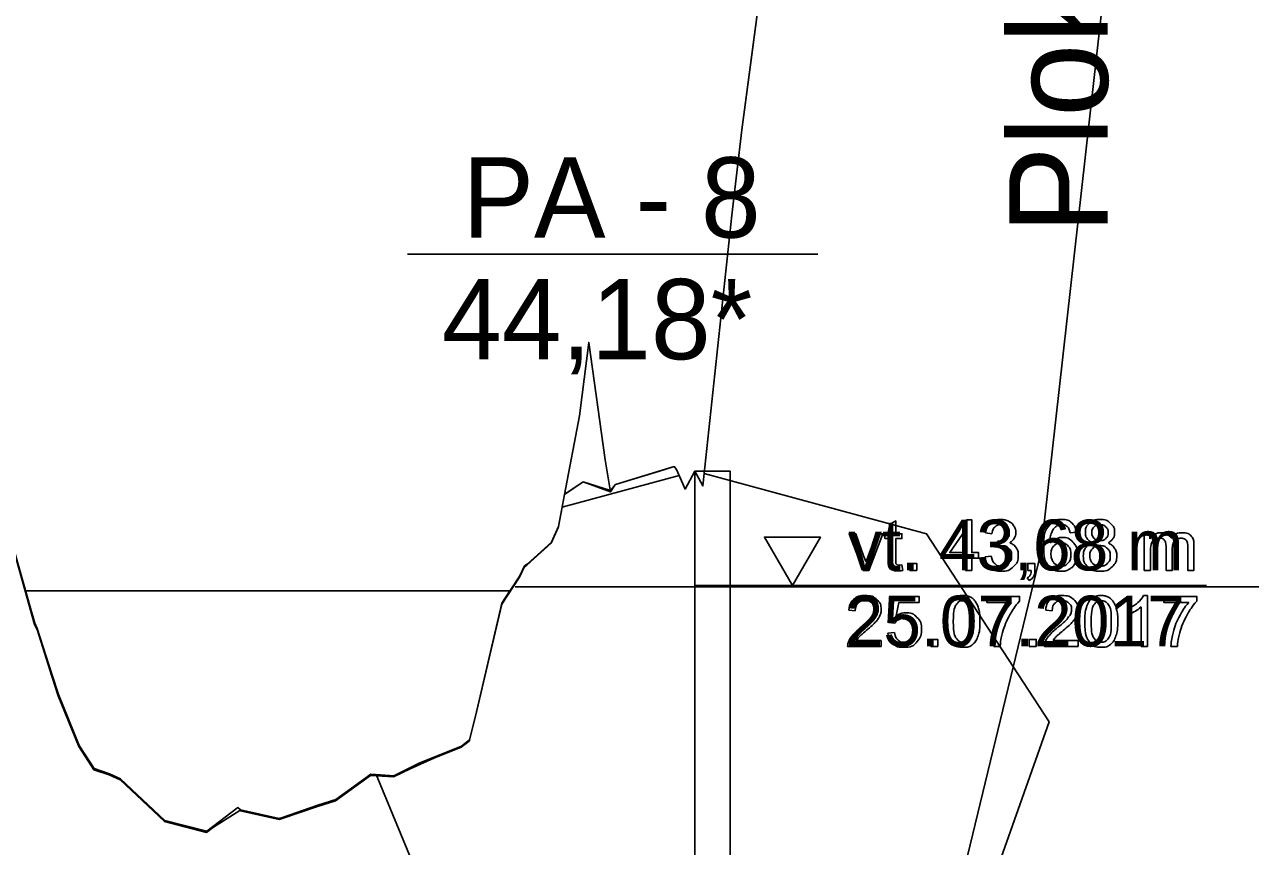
# Model space of a CAD drawing. Extents: x 700746 to 706058, y 6570320 to 6580460.
# Drawn here: x 704722.5 to 704809.6, y 6575877.1 to 6575935.5 of the extents above; entities that cross this region are included whole.
import ezdxf

# ---------------------------------------------------------------- set-up
doc = ezdxf.new("R2010")
doc.units = 0
for name, color, linetype in [('Default', 7, 'Continuous'), ('GEOLPUNKT', 7, 'Continuous'), ('Maapind', 7, 'Continuous'), ('Plokid', 7, 'Continuous'), ('Täide', 7, 'Continuous'), ('vahekiht', 7, 'Continuous'), ('VEEKOGU', 7, 'Continuous'), ('Veetase', 7, 'Continuous')]:
    doc.layers.add(name, color=color, linetype=linetype)

msp = doc.modelspace()

# ---------------------------------------------------------------- linework, layer by layer
at = {"layer": 'Default'}
msp.add_lwpolyline([(704721.884, 6575897.9), (704722.96, 6575894.053), (704723.268, 6575892.974), (704723.447, 6575892.605), (704724.493, 6575889.293), (704724.94, 6575887.904), (704726.416, 6575884.305), (704727.488, 6575882.65), (704728.575, 6575882.281), (704729.35, 6575881.925), (704732.503, 6575878.971), (704735.491, 6575878.198), (704737.693, 6575879.885), (704737.882, 6575879.728), (704740.63, 6575879.119), (704740.855, 6575879.187), (704743.373, 6575880.049), (704744.634, 6575880.453), (704747.118, 6575882.251), (704748.767, 6575882.15), (704750.57, 6575883.045), (704753.567, 6575884.257), (704754.131, 6575884.686), (704754.555, 6575886.382), (704756.437, 6575894.411), (704757.707, 6575896.336), (704758.036, 6575897.049), (704758.224, 6575897.172), (704759.951, 6575898.738), (704760.445, 6575899.856), (704760.876, 6575902.13)], dxfattribs=at)
at = {"layer": 'GEOLPUNKT'}
for points in [[(704749.726, 6575919.197), (704778.855, 6575919.197)], [(704770.141, 6575903.781), (704770.141, 6575766.281)]]:
    msp.add_lwpolyline(points, dxfattribs=at)
msp.add_lwpolyline([(704770.141, 6575903.781), (704772.641, 6575903.781), (704772.641, 6575863.281), (704770.141, 6575863.281)], close=True, dxfattribs=at)
at = {"layer": 'Maapind'}
msp.add_lwpolyline([(704760.894, 6575902.143), (704762.197, 6575903.018), (704764.152, 6575902.299), (704764.454, 6575902.784), (704764.497, 6575902.837), (704767.92, 6575903.878), (704768.677, 6575904.107), (704768.833, 6575903.901), (704769.441, 6575902.508), (704770.141, 6575903.781), (704770.707, 6575902.731), (704772.758, 6575921.966), (704773.461, 6575928.023), (704773.461, 6575928.023), (704782.12, 6575992.902), (704782.132, 6575992.982), (704782.143, 6575992.982), (704791.292, 6575996.758), (704800.398, 6576056.801)], dxfattribs=at)
at = {"layer": 'Plokid'}
msp.add_line((704757.365, 6575895.562), (704814.058, 6575895.561), dxfattribs=at)
for points in [[(704760.876, 6575902.13), (704762.197, 6575903.016), (704764.15, 6575902.406), (704764.497, 6575902.837), (704767.92, 6575903.878), (704768.677, 6575904.107), (704768.833, 6575903.901), (704769.441, 6575902.508), (704770.141, 6575903.781), (704770.707, 6575902.731), (704772.758, 6575921.966), (704773.461, 6575928.023), (704773.461, 6575928.023), (704782.12, 6575992.902), (704782.132, 6575992.982), (704782.143, 6575992.982), (704791.292, 6575996.758), (704800.398, 6576056.801), (704804.72, 6576080.699), (704809.168, 6576097.808), (704812.829, 6576101.215), (704814.058, 6576101.21)], [(704721.884, 6575897.9), (704722.96, 6575894.053), (704723.268, 6575892.974), (704723.447, 6575892.605), (704724.493, 6575889.293), (704724.94, 6575887.904), (704726.416, 6575884.305), (704727.488, 6575882.65), (704728.575, 6575882.281), (704729.35, 6575881.925), (704732.503, 6575878.971), (704735.491, 6575878.198), (704737.693, 6575879.885), (704737.882, 6575879.728), (704740.63, 6575879.119), (704740.855, 6575879.187), (704743.373, 6575880.049), (704744.634, 6575880.453), (704747.118, 6575882.251), (704748.767, 6575882.15), (704750.57, 6575883.045), (704753.567, 6575884.257), (704754.131, 6575884.686), (704754.555, 6575886.382), (704756.437, 6575894.411), (704757.707, 6575896.336), (704758.036, 6575897.049), (704758.224, 6575897.172), (704759.951, 6575898.738), (704760.445, 6575899.856), (704760.876, 6575902.13)]]:
    msp.add_lwpolyline(points, dxfattribs=at)
at = {"layer": 'Täide'}
for p, q in [((704782.12, 6575992.902), (704773.461, 6575928.023)), ((704764.152, 6575902.299), (704763.765, 6575904.592)), ((704768.677, 6575904.107), (704764.497, 6575902.837)), ((704769.019, 6575903.475), (704760.703, 6575901.213)), ((704764.454, 6575902.784), (704764.152, 6575902.299)), ((704764.497, 6575902.837), (704764.454, 6575902.784)), ((704770.8, 6575903.603), (704770.707, 6575902.731)), ((704760.876, 6575902.13), (704760.894, 6575902.143)), ((704760.445, 6575899.852), (704760.431, 6575899.822)), ((704754.131, 6575884.683), (704754.127, 6575884.68)), ((704751.61, 6575883.394), (704749.91, 6575882.648)), ((704737.818, 6575879.684), (704735.96, 6575878.495))]:
    msp.add_line(p, q, dxfattribs=at)
for points in [[(704773.461, 6575928.023), (704773.461, 6575928.019), (704772.759, 6575921.966), (704772.758, 6575921.962), (704770.707, 6575902.731)], [(704763.765, 6575904.592), (704762.596, 6575912.914), (704761.934, 6575907.71), (704760.876, 6575902.13)], [(704770.707, 6575902.731), (704770.141, 6575903.781), (704769.441, 6575902.508), (704768.833, 6575903.901), (704768.677, 6575904.107)], [(704770.707, 6575902.731), (704770.141, 6575903.781), (704769.441, 6575902.508), (704769.019, 6575903.475)], [(704747.515, 6575882.223), (704753.1, 6575868.722), (704770.141, 6575863.281), (704788.71, 6575867.365), (704795.299, 6575885.978), (704786.587, 6575899.337), (704770.8, 6575903.603)], [(704764.152, 6575902.299), (704762.197, 6575903.018), (704760.876, 6575902.13)], [(704760.894, 6575902.143), (704762.197, 6575903.018), (704764.152, 6575902.299)], [(704760.876, 6575902.13), (704760.445, 6575899.856), (704760.445, 6575899.852)], [(704760.703, 6575901.213), (704760.445, 6575899.852), (704759.951, 6575898.735), (704758.224, 6575897.169), (704758.036, 6575897.045), (704757.707, 6575896.333), (704756.437, 6575894.408), (704754.555, 6575886.378), (704754.131, 6575884.683), (704753.567, 6575884.254), (704750.571, 6575883.041), (704748.768, 6575882.147), (704747.515, 6575882.223)], [(704760.431, 6575899.822), (704760.423, 6575899.776), (704759.929, 6575898.659), (704758.202, 6575897.093), (704758.014, 6575896.969), (704757.685, 6575896.257), (704756.421, 6575894.342)], [(704735.96, 6575878.495), (704735.469, 6575878.119), (704732.481, 6575878.892), (704729.328, 6575881.846), (704728.553, 6575882.201), (704727.466, 6575882.571), (704726.394, 6575884.226), (704724.918, 6575887.824), (704724.471, 6575889.213), (704723.425, 6575892.526), (704723.246, 6575892.895), (704721.862, 6575897.821), (704721.864, 6575897.969)], [(704756.421, 6575894.342), (704754.556, 6575886.382), (704754.555, 6575886.378), (704754.131, 6575884.686), (704754.131, 6575884.683)], [(704754.127, 6575884.68), (704754.109, 6575884.607), (704753.545, 6575884.177), (704751.61, 6575883.394)], [(704749.91, 6575882.648), (704748.745, 6575882.071), (704747.096, 6575882.172), (704744.612, 6575880.373), (704743.351, 6575879.97), (704740.833, 6575879.107), (704740.608, 6575879.04), (704737.86, 6575879.649), (704737.818, 6575879.684)]]:
    msp.add_lwpolyline(points, dxfattribs=at)
at = {"layer": 'vahekiht'}
msp.add_lwpolyline([(704818.458, 6576109.77), (704794.704, 6575897.976), (704760.82, 6575758)], dxfattribs=at)
at = {"layer": 'VEEKOGU'}
for p, q in [((704757.006, 6575895.271), (704722.578, 6575895.271)), ((704754.555, 6575886.378), (704754.556, 6575886.382)), ((704747.548, 6575882.144), (704747.515, 6575882.223)), ((704735.96, 6575878.495), (704737.818, 6575879.684))]:
    msp.add_line(p, q, dxfattribs=at)
for points in [[(704722.578, 6575895.271), (704723.246, 6575892.895), (704723.425, 6575892.526), (704724.471, 6575889.213), (704724.918, 6575887.824), (704726.394, 6575884.226), (704727.466, 6575882.571), (704728.553, 6575882.201), (704729.328, 6575881.846), (704732.481, 6575878.892), (704735.469, 6575878.119), (704735.96, 6575878.495)], [(704754.556, 6575886.382), (704756.421, 6575894.342), (704756.437, 6575894.408), (704757.006, 6575895.271)], [(704747.515, 6575882.223), (704748.768, 6575882.147), (704750.571, 6575883.041), (704753.567, 6575884.254), (704754.127, 6575884.68), (704754.131, 6575884.683), (704754.131, 6575884.686), (704754.555, 6575886.378)], [(704737.818, 6575879.684), (704737.86, 6575879.649), (704740.608, 6575879.04), (704740.833, 6575879.107), (704743.351, 6575879.97), (704744.612, 6575880.373), (704747.096, 6575882.172), (704747.548, 6575882.144)]]:
    msp.add_lwpolyline(points, dxfattribs=at)
at = {"layer": 'Veetase'}
msp.add_line((704806.463, 6575895.651), (704770.09, 6575895.651), dxfattribs=at)
msp.add_line((704806.463, 6575895.651), (704770.09, 6575895.651), dxfattribs=at)
for points in [[(704783.952, 6575897.49), (704783.952, 6575898.993), (704783.625, 6575898.993), (704783.625, 6575899.336), (704783.952, 6575899.336), (704783.952, 6575899.982), (704784.394, 6575900.247), (704784.394, 6575899.336), (704784.836, 6575899.336), (704784.836, 6575898.993), (704784.394, 6575898.993), (704784.394, 6575897.464)], [(704789.355, 6575896.726), (704789.355, 6575897.588), (704787.793, 6575897.588), (704787.793, 6575897.994), (704789.434, 6575900.326), (704789.796, 6575900.326), (704789.796, 6575897.994), (704790.282, 6575897.994), (704790.282, 6575897.588), (704789.796, 6575897.588), (704789.796, 6575896.726), (704789.355, 6575896.726)], [(704782.075, 6575896.726), (704781.087, 6575899.336), (704781.554, 6575899.336), (704782.113, 6575897.773)], [(704782.444, 6575897.744), (704783.023, 6575899.336), (704783.477, 6575899.336), (704782.491, 6575896.726), (704782.075, 6575896.726)], [(704789.355, 6575897.994), (704789.355, 6575899.62), (704788.228, 6575897.994), (704789.355, 6575897.994)], [(704791.223, 6575899.328), (704790.782, 6575899.407)], [(704797.224, 6575899.443), (704796.785, 6575899.407)], [(704802.039, 6575896.726), (704802.039, 6575899.336), (704802.434, 6575899.336), (704802.434, 6575898.968)], [(704791.609, 6575898.433), (704791.658, 6575898.82)], [(704804.031, 6575898.241), (704804.031, 6575896.726), (704803.59, 6575896.726), (704803.59, 6575898.42)], [(704805.576, 6575898.517), (704805.576, 6575896.726), (704805.134, 6575896.726), (704805.134, 6575898.369)], [(704790.738, 6575897.681), (704791.179, 6575897.739)], [(704802.481, 6575898.079), (704802.481, 6575896.726), (704802.039, 6575896.726)], [(704784.836, 6575897.12), (704784.899, 6575896.73)], [(704785.393, 6575896.726), (704785.393, 6575897.229), (704785.895, 6575897.229), (704785.895, 6575896.726), (704785.393, 6575896.726)], [(704793.77, 6575896.726), (704793.77, 6575897.229), (704794.272, 6575897.229), (704794.272, 6575896.726)], [(704794.019, 6575896.726), (704793.77, 6575896.726)], [(704793.863, 6575896.013), (704793.739, 6575896.202)], [(704801.99, 6575894.94), (704802.274, 6575894.94), (704802.274, 6575891.326)], [(704784.332, 6575892.976), (704783.918, 6575893.03), (704784.266, 6575894.88), (704786.055, 6575894.88), (704786.055, 6575894.457), (704784.619, 6575894.457), (704784.426, 6575893.491)], [(704790.857, 6575894.455), (704790.857, 6575894.88), (704793.187, 6575894.88), (704793.187, 6575894.536)], [(704792.619, 6575894.455), (704790.857, 6575894.455)], [(704802.274, 6575891.326), (704801.833, 6575891.326), (704801.833, 6575894.142)], [(704803.438, 6575894.455), (704803.438, 6575894.88), (704805.767, 6575894.88), (704805.767, 6575894.536)], [(704805.199, 6575894.455), (704803.438, 6575894.455)], [(704781.522, 6575893.854), (704781.067, 6575893.9)], [(704795.5, 6575893.854), (704795.044, 6575893.9)], [(704800.949, 6575893.61), (704800.949, 6575894.037)], [(704783.363, 6575891.752), (704783.363, 6575891.326), (704780.984, 6575891.326)], [(704781.599, 6575891.752), (704783.363, 6575891.752)], [(704783.838, 6575892.27), (704784.302, 6575892.309)], [(704786.881, 6575891.326), (704786.881, 6575891.829), (704787.383, 6575891.829), (704787.383, 6575891.326), (704786.881, 6575891.326)], [(704793.87, 6575891.326), (704793.87, 6575891.829), (704794.372, 6575891.829), (704794.372, 6575891.326), (704793.87, 6575891.326)], [(704797.341, 6575891.752), (704797.341, 6575891.326), (704794.962, 6575891.326)], [(704795.576, 6575891.752), (704797.341, 6575891.752)], [(704791.815, 6575891.326), (704791.359, 6575891.326)], [(704804.395, 6575891.326), (704803.94, 6575891.326)]]:
    msp.add_lwpolyline(points, dxfattribs=at)
msp.add_lwpolyline([(704777.062, 6575899.099), (704779.053, 6575899.099), (704777.062, 6575895.651), (704775.071, 6575899.099)], close=True, dxfattribs=at)
msp.add_lwpolyline([(704777.062, 6575899.099), (704779.053, 6575899.099), (704777.062, 6575895.651), (704775.071, 6575899.099)], close=True, dxfattribs=at)
for points in [[(704790.782, 6575899.407), (704790.863, 6575899.852), (704791.15, 6575900.096), (704791.438, 6575900.34), (704791.865, 6575900.34), (704792.16, 6575900.34), (704792.408, 6575900.214), (704792.656, 6575900.088), (704792.788, 6575899.869), (704792.919, 6575899.651), (704792.919, 6575899.406), (704792.919, 6575899.173), (704792.794, 6575898.982), (704792.669, 6575898.791), (704792.423, 6575898.678), (704792.742, 6575898.604), (704792.918, 6575898.373), (704793.095, 6575898.141), (704793.095, 6575897.792), (704793.095, 6575897.321), (704792.751, 6575896.994), (704792.407, 6575896.666), (704791.882, 6575896.666), (704791.408, 6575896.666), (704791.095, 6575896.949), (704790.782, 6575897.231), (704790.738, 6575897.681)], [(704796.785, 6575899.407), (704796.726, 6575899.669), (704796.618, 6575899.788), (704796.438, 6575899.978), (704796.175, 6575899.978), (704795.963, 6575899.978), (704795.802, 6575899.86), (704795.594, 6575899.708), (704795.473, 6575899.415), (704795.352, 6575899.123), (704795.347, 6575898.583), (704795.507, 6575898.826), (704795.738, 6575898.944), (704795.969, 6575899.062), (704796.223, 6575899.062), (704796.665, 6575899.062), (704796.976, 6575898.736), (704797.287, 6575898.411), (704797.287, 6575897.896), (704797.287, 6575897.557), (704797.141, 6575897.266), (704796.995, 6575896.975), (704796.739, 6575896.821), (704796.484, 6575896.666), (704796.159, 6575896.666), (704795.606, 6575896.666), (704795.257, 6575897.072), (704794.908, 6575897.478), (704794.908, 6575898.411), (704794.908, 6575899.454), (704795.294, 6575899.928), (704795.631, 6575900.34), (704796.202, 6575900.34), (704796.627, 6575900.34), (704796.898, 6575900.102), (704797.17, 6575899.863), (704797.224, 6575899.443)], [(704798.407, 6575898.68), (704798.13, 6575898.781), (704797.997, 6575898.967), (704797.864, 6575899.153), (704797.864, 6575899.413), (704797.864, 6575899.806), (704798.146, 6575900.073), (704798.428, 6575900.34), (704798.896, 6575900.34), (704799.367, 6575900.34), (704799.654, 6575900.067), (704799.941, 6575899.793), (704799.941, 6575899.401), (704799.941, 6575899.151), (704799.809, 6575898.966), (704799.678, 6575898.781), (704799.41, 6575898.68), (704799.742, 6575898.572), (704799.915, 6575898.331), (704800.089, 6575898.091), (704800.089, 6575897.757), (704800.089, 6575897.295), (704799.762, 6575896.981), (704799.436, 6575896.666), (704798.903, 6575896.666), (704798.371, 6575896.666), (704798.045, 6575896.982), (704797.718, 6575897.297), (704797.718, 6575897.769), (704797.718, 6575898.12), (704797.897, 6575898.357), (704798.076, 6575898.594), (704798.407, 6575898.68)], [(704791.658, 6575898.82), (704791.702, 6575898.815), (704791.729, 6575898.815), (704792.012, 6575898.815), (704792.238, 6575898.962), (704792.464, 6575899.11), (704792.464, 6575899.416), (704792.464, 6575899.659), (704792.299, 6575899.819), (704792.134, 6575899.978), (704791.874, 6575899.978), (704791.616, 6575899.978), (704791.444, 6575899.815), (704791.272, 6575899.653), (704791.223, 6575899.328)], [(704798.319, 6575899.429), (704798.319, 6575899.174), (704798.482, 6575899.012), (704798.645, 6575898.85), (704798.907, 6575898.85), (704799.162, 6575898.85), (704799.324, 6575899.011), (704799.485, 6575899.171), (704799.485, 6575899.404), (704799.485, 6575899.647), (704799.319, 6575899.812), (704799.152, 6575899.978), (704798.902, 6575899.978), (704798.649, 6575899.978), (704798.484, 6575899.816), (704798.319, 6575899.654), (704798.319, 6575899.429)], [(704802.434, 6575898.968), (704802.557, 6575899.16), (704802.761, 6575899.277), (704802.965, 6575899.394), (704803.226, 6575899.394), (704803.515, 6575899.394), (704803.701, 6575899.273), (704803.886, 6575899.152), (704803.963, 6575898.936), (704804.273, 6575899.394), (704804.769, 6575899.394), (704805.158, 6575899.394), (704805.367, 6575899.179), (704805.576, 6575898.964), (704805.576, 6575898.517)], [(704791.179, 6575897.739), (704791.256, 6575897.363), (704791.438, 6575897.197), (704791.62, 6575897.031), (704791.884, 6575897.031), (704792.197, 6575897.031), (704792.411, 6575897.247), (704792.625, 6575897.463), (704792.625, 6575897.782), (704792.625, 6575898.087), (704792.427, 6575898.285), (704792.228, 6575898.482), (704791.921, 6575898.482), (704791.796, 6575898.482), (704791.609, 6575898.433)], [(704795.416, 6575897.893), (704795.416, 6575897.665), (704795.513, 6575897.456), (704795.61, 6575897.247), (704795.783, 6575897.138), (704795.957, 6575897.028), (704796.15, 6575897.028), (704796.431, 6575897.028), (704796.631, 6575897.254), (704796.832, 6575897.48), (704796.832, 6575897.869), (704796.832, 6575898.242), (704796.634, 6575898.457), (704796.436, 6575898.672), (704796.133, 6575898.672), (704795.833, 6575898.672), (704795.625, 6575898.457), (704795.416, 6575898.242), (704795.416, 6575897.893)], [(704798.174, 6575897.766), (704798.174, 6575897.576), (704798.262, 6575897.399), (704798.351, 6575897.222), (704798.527, 6575897.125), (704798.704, 6575897.028), (704798.907, 6575897.028), (704799.224, 6575897.028), (704799.429, 6575897.232), (704799.633, 6575897.436), (704799.633, 6575897.751), (704799.633, 6575898.07), (704799.423, 6575898.279), (704799.212, 6575898.488), (704798.892, 6575898.488), (704798.581, 6575898.488), (704798.377, 6575898.282), (704798.174, 6575898.075), (704798.174, 6575897.766)], [(704803.59, 6575898.42), (704803.59, 6575898.715), (704803.481, 6575898.862), (704803.373, 6575899.009), (704803.128, 6575899.009), (704802.941, 6575899.009), (704802.782, 6575898.911), (704802.624, 6575898.813), (704802.552, 6575898.624), (704802.481, 6575898.435), (704802.481, 6575898.079)], [(704805.134, 6575898.369), (704805.134, 6575898.634), (704805.091, 6575898.75), (704805.048, 6575898.867), (704804.935, 6575898.938), (704804.822, 6575899.009), (704804.67, 6575899.009), (704804.395, 6575899.009), (704804.213, 6575898.827), (704804.031, 6575898.644), (704804.031, 6575898.241)], [(704782.113, 6575897.773), (704782.204, 6575897.52), (704782.28, 6575897.247), (704782.338, 6575897.454), (704782.444, 6575897.744)], [(704784.899, 6575896.73), (704784.712, 6575896.691), (704784.565, 6575896.691), (704784.325, 6575896.691), (704784.192, 6575896.767), (704784.06, 6575896.843), (704784.006, 6575896.967), (704783.952, 6575897.092), (704783.952, 6575897.49)], [(704784.394, 6575897.464), (704784.394, 6575897.275), (704784.417, 6575897.221), (704784.44, 6575897.166), (704784.493, 6575897.134), (704784.545, 6575897.102), (704784.643, 6575897.102), (704784.716, 6575897.102), (704784.836, 6575897.12)], [(704793.739, 6575896.202), (704793.88, 6575896.264), (704793.946, 6575896.383), (704794.012, 6575896.503), (704794.019, 6575896.726)], [(704794.272, 6575896.726), (704794.272, 6575896.448), (704794.174, 6575896.277), (704794.076, 6575896.107), (704793.863, 6575896.013)], [(704781.067, 6575893.9), (704781.113, 6575894.408), (704781.418, 6575894.674), (704781.722, 6575894.94), (704782.236, 6575894.94), (704782.754, 6575894.94), (704783.056, 6575894.653), (704783.358, 6575894.366), (704783.358, 6575893.941), (704783.358, 6575893.725), (704783.27, 6575893.517), (704783.181, 6575893.308), (704782.977, 6575893.077), (704782.772, 6575892.847), (704782.296, 6575892.444), (704781.898, 6575892.11), (704781.786, 6575891.991), (704781.673, 6575891.872), (704781.599, 6575891.752)], [(704788.031, 6575893.102), (704788.031, 6575893.74), (704788.162, 6575894.13), (704788.293, 6575894.519), (704788.552, 6575894.73), (704788.811, 6575894.94), (704789.204, 6575894.94), (704789.493, 6575894.94), (704789.712, 6575894.824), (704789.932, 6575894.707), (704790.073, 6575894.487), (704790.215, 6575894.268), (704790.296, 6575893.952), (704790.377, 6575893.637), (704790.377, 6575893.102), (704790.377, 6575892.469), (704790.247, 6575892.079), (704790.117, 6575891.689), (704789.858, 6575891.478), (704789.599, 6575891.266), (704789.204, 6575891.266), (704788.684, 6575891.266), (704788.387, 6575891.638), (704788.031, 6575892.088), (704788.031, 6575893.102)], [(704795.044, 6575893.9), (704795.091, 6575894.408), (704795.395, 6575894.674), (704795.7, 6575894.94), (704796.213, 6575894.94), (704796.731, 6575894.94), (704797.033, 6575894.653), (704797.335, 6575894.366), (704797.335, 6575893.941), (704797.335, 6575893.725), (704797.247, 6575893.517), (704797.159, 6575893.308), (704796.954, 6575893.077), (704796.749, 6575892.847), (704796.274, 6575892.444), (704795.876, 6575892.11), (704795.763, 6575891.991), (704795.65, 6575891.872), (704795.576, 6575891.752)], [(704797.816, 6575893.102), (704797.816, 6575893.74), (704797.947, 6575894.13), (704798.078, 6575894.519), (704798.337, 6575894.73), (704798.596, 6575894.94), (704798.989, 6575894.94), (704799.278, 6575894.94), (704799.497, 6575894.824), (704799.716, 6575894.707), (704799.858, 6575894.487), (704800, 6575894.268), (704800.081, 6575893.952), (704800.162, 6575893.637), (704800.162, 6575893.102), (704800.162, 6575892.469), (704800.032, 6575892.079), (704799.901, 6575891.689), (704799.643, 6575891.478), (704799.384, 6575891.266), (704798.989, 6575891.266), (704798.468, 6575891.266), (704798.171, 6575891.638), (704797.816, 6575892.088), (704797.816, 6575893.102)], [(704800.949, 6575894.037), (704801.32, 6575894.211), (704801.597, 6575894.459), (704801.874, 6575894.707), (704801.99, 6575894.94)], [(704780.984, 6575891.326), (704780.98, 6575891.486), (704781.036, 6575891.634), (704781.127, 6575891.877), (704781.327, 6575892.113), (704781.528, 6575892.348), (704781.905, 6575892.657), (704782.491, 6575893.139), (704782.697, 6575893.42), (704782.902, 6575893.701), (704782.902, 6575893.952), (704782.902, 6575894.214), (704782.715, 6575894.395), (704782.527, 6575894.575), (704782.226, 6575894.575), (704781.907, 6575894.575), (704781.716, 6575894.384), (704781.525, 6575894.192), (704781.522, 6575893.854)], [(704788.486, 6575893.102), (704788.486, 6575892.214), (704788.693, 6575891.921), (704788.9, 6575891.628), (704789.204, 6575891.628), (704789.507, 6575891.628), (704789.714, 6575891.922), (704789.921, 6575892.216), (704789.921, 6575893.102), (704789.921, 6575893.991), (704789.715, 6575894.283), (704789.508, 6575894.575), (704789.199, 6575894.575), (704788.895, 6575894.575), (704788.713, 6575894.317), (704788.486, 6575893.988), (704788.486, 6575893.102)], [(704791.359, 6575891.326), (704791.367, 6575891.751), (704791.526, 6575892.353), (704791.686, 6575892.954), (704791.984, 6575893.513), (704792.282, 6575894.071), (704792.619, 6575894.455)], [(704793.187, 6575894.536), (704792.843, 6575894.17), (704792.506, 6575893.563), (704792.168, 6575892.957), (704791.984, 6575892.316), (704791.851, 6575891.864), (704791.815, 6575891.326)], [(704794.962, 6575891.326), (704794.957, 6575891.486), (704795.014, 6575891.634), (704795.104, 6575891.877), (704795.305, 6575892.113), (704795.505, 6575892.348), (704795.883, 6575892.657), (704796.469, 6575893.139), (704796.674, 6575893.42), (704796.88, 6575893.701), (704796.88, 6575893.952), (704796.88, 6575894.214), (704796.692, 6575894.395), (704796.505, 6575894.575), (704796.203, 6575894.575), (704795.885, 6575894.575), (704795.693, 6575894.384), (704795.502, 6575894.192), (704795.5, 6575893.854)], [(704798.271, 6575893.102), (704798.271, 6575892.214), (704798.478, 6575891.921), (704798.685, 6575891.628), (704798.989, 6575891.628), (704799.292, 6575891.628), (704799.499, 6575891.922), (704799.706, 6575892.216), (704799.706, 6575893.102), (704799.706, 6575893.991), (704799.5, 6575894.283), (704799.293, 6575894.575), (704798.984, 6575894.575), (704798.68, 6575894.575), (704798.498, 6575894.317), (704798.271, 6575893.988), (704798.271, 6575893.102)], [(704801.833, 6575894.142), (704801.673, 6575893.99), (704801.414, 6575893.838), (704801.155, 6575893.686), (704800.949, 6575893.61)], [(704803.94, 6575891.326), (704803.947, 6575891.751), (704804.107, 6575892.353), (704804.266, 6575892.954), (704804.565, 6575893.513), (704804.863, 6575894.071), (704805.199, 6575894.455)], [(704805.767, 6575894.536), (704805.424, 6575894.17), (704805.086, 6575893.563), (704804.749, 6575892.957), (704804.565, 6575892.316), (704804.432, 6575891.864), (704804.395, 6575891.326)], [(704784.426, 6575893.491), (704784.75, 6575893.716), (704785.106, 6575893.716), (704785.577, 6575893.716), (704785.901, 6575893.39), (704786.225, 6575893.063), (704786.225, 6575892.549), (704786.225, 6575892.06), (704785.94, 6575891.704), (704785.594, 6575891.266), (704784.995, 6575891.266), (704784.504, 6575891.266), (704784.193, 6575891.541), (704783.882, 6575891.816), (704783.838, 6575892.27)], [(704784.302, 6575892.309), (704784.353, 6575891.97), (704784.541, 6575891.799), (704784.728, 6575891.628), (704784.995, 6575891.628), (704785.316, 6575891.628), (704785.536, 6575891.87), (704785.756, 6575892.111), (704785.756, 6575892.51), (704785.756, 6575892.889), (704785.545, 6575893.108), (704785.333, 6575893.327), (704784.988, 6575893.327), (704784.773, 6575893.327), (704784.601, 6575893.229), (704784.43, 6575893.131), (704784.332, 6575892.976)]]:
    msp.add_open_spline(points, degree=3, dxfattribs=at)

# ---------------------------------------------------------------- texts
at = {"layer": 'GEOLPUNKT'}
for s, p in [('PA - 8', (704753.628, 6575920.363)), ('44,18*', (704752.181, 6575911.723)), ('44,18*', (704752.181, 6575911.723))]:
    msp.add_text(s, height=5.7, dxfattribs=at).set_placement(p)
at = {"layer": 'Plokid'}
msp.add_text('Plokk 4 aT', height=7, rotation=90, dxfattribs=at).set_placement((704799.455, 6575920.611))
at = {"layer": 'Veetase'}
for s, p in [('vt. 43,68 m', (704781.024, 6575896.726)), ('25.07.2017', (704780.834, 6575891.326))]:
    msp.add_text(s, height=3.6, dxfattribs=at).set_placement(p)

doc.saveas('drawing.dxf')
